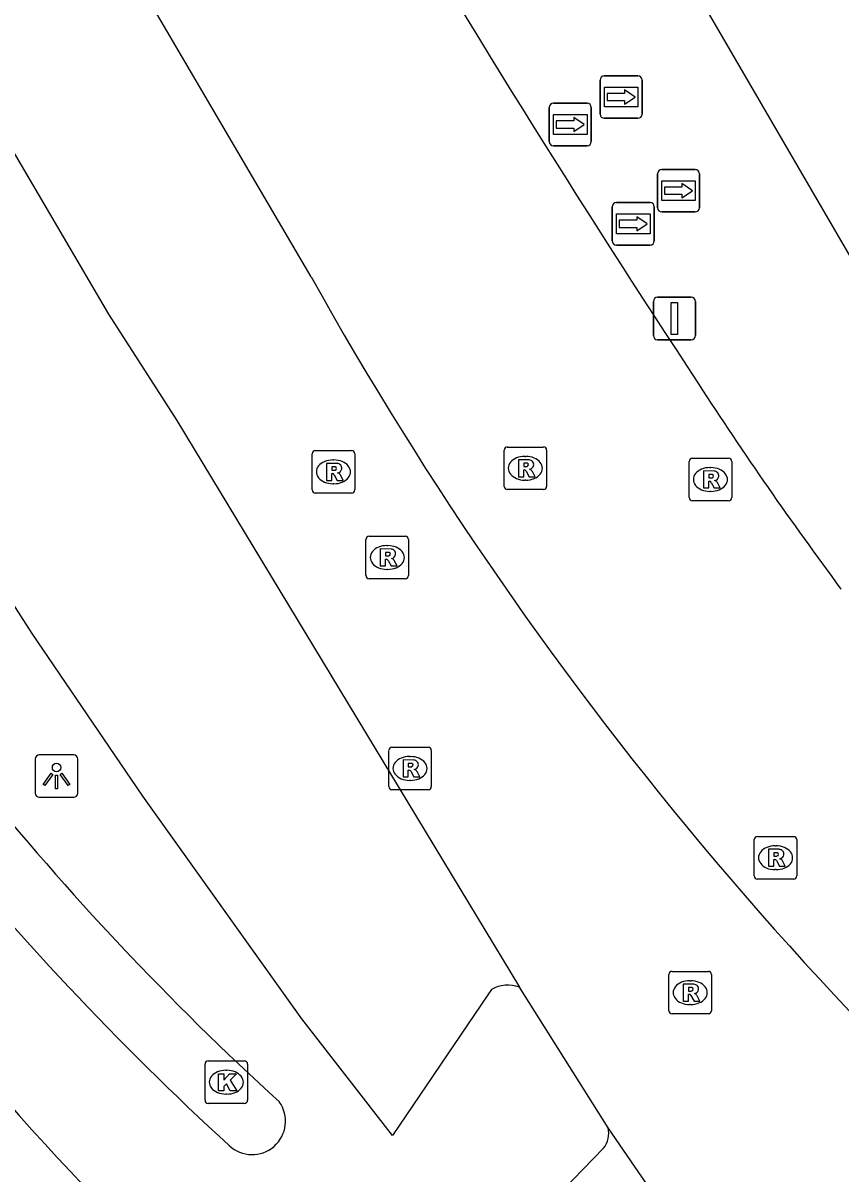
# Model space of a CAD drawing. Extents: x 155018 to 156648, y 383980 to 385733.
# Drawn here: x 155969.59 to 155988.81, y 384815.65 to 384842.71 of the extents above; entities that cross this region are included whole.
import ezdxf

# ---------------------------------------------------------------- set-up
doc = ezdxf.new("R2010")
doc.units = 0
for name, color, linetype in [('IMGEO_Greppel_droge_sloot', 7, 'Continuous'), ('IMGEO_Kolk', 7, 'Continuous'), ('IMGEO_Lichtpunt', 7, 'Continuous'), ('IMGEO_Parkeervlak_gesloten', 7, 'Continuous'), ('IMGEO_Parkeervlak_open', 7, 'Continuous'), ('IMGEO_Rijbaan_lokaal_gesloten', 7, 'Continuous'), ('IMGEO_Rijbaan_regionaal_gesloten', 7, 'Continuous'), ('IMGEO_Rioolput', 7, 'Continuous'), ('IMGEO_Verkeersbordpaal', 7, 'Continuous'), ('IMGEO_Voetpad_gesloten', 7, 'Continuous'), ('IMGEO_Wegwijzer', 7, 'Continuous')]:
    doc.layers.add(name, color=color, linetype=linetype)

msp = doc.modelspace()

# ---------------------------------------------------------------- linework, layer by layer
at = {"layer": 'IMGEO_Greppel_droge_sloot'}
for centre, radius, start, end in [((156021.719, 384867.908), 68.43, 210.14466, 227.63843), ((156022.693, 384868.906), 71.379, 210.44243, 227.45682), ((155974.969, 384816.889), 0.786, 226.7513, 35.3726)]:
    msp.add_arc(centre, radius, start, end, dxfattribs=at)
at = {"layer": 'IMGEO_Kolk'}
for p, q in [((155973.938, 384818.306), (155974.79, 384818.306)), ((155973.863, 384817.38), (155973.863, 384818.232)), ((155974.351, 384818.086), (155974.376, 384818.086)), ((155974.864, 384818.232), (155974.864, 384817.38)), ((155974.374, 384817.526), (155974.349, 384817.526)), ((155974.79, 384817.306), (155973.938, 384817.306))]:
    msp.add_line(p, q, dxfattribs=at)
for points in [[(155973.938, 384818.306), (155974.79, 384818.306)], [(155973.863, 384817.38), (155973.863, 384818.232)], [(155974.864, 384818.232), (155974.864, 384817.38)], [(155974.184, 384818.006), (155974.307, 384818.006), (155974.307, 384817.855), (155974.437, 384818.006), (155974.601, 384818.006), (155974.455, 384817.855), (155974.608, 384817.606), (155974.456, 384817.606), (155974.371, 384817.77), (155974.307, 384817.703), (155974.307, 384817.606), (155974.184, 384817.606), (155974.184, 384818.006)], [(155974.79, 384817.306), (155973.938, 384817.306)]]:
    msp.add_lwpolyline(points, dxfattribs=at)
for centre, start, end in [((155973.94, 384818.23), 91.552, 178.448), ((155973.94, 384818.23), 91.552, 178.448), ((155974.788, 384818.23), 1.552, 88.448), ((155974.788, 384818.23), 1.552, 88.448), ((155973.94, 384817.382), 181.552, 268.448), ((155973.94, 384817.382), 181.552, 268.448), ((155974.788, 384817.382), 271.552, 358.448), ((155974.788, 384817.382), 271.552, 358.448)]:
    msp.add_arc(centre, 0.0765, start, end, dxfattribs=at)
for centre, major_axis, ratio, start_param, end_param in [((155974.35, 384817.806), (-0.387, 0.002), 0.722429, 4.712389, 7.853982), ((155974.375, 384817.806), (-0.39, 0.002), 0.717154, 1.570796, 4.712389)]:
    msp.add_ellipse(centre, major_axis=major_axis, ratio=ratio, start_param=start_param, end_param=end_param, dxfattribs=at)
at = {"layer": 'IMGEO_Lichtpunt'}
for p, q in [((155969.875, 384825.408), (155969.875, 384824.601)), ((155969.875, 384825.408), (155969.875, 384824.601)), ((155970.777, 384825.503), (155969.969, 384825.503)), ((155970.777, 384825.503), (155969.969, 384825.503)), ((155970.871, 384824.601), (155970.871, 384825.408)), ((155970.871, 384824.601), (155970.871, 384825.408)), ((155969.969, 384824.507), (155970.777, 384824.507)), ((155969.969, 384824.507), (155970.777, 384824.507))]:
    msp.add_line(p, q, dxfattribs=at)
for points in [[(155970.249, 384825.072), (155970.288, 384825.044), (155970.1, 384824.782), (155970.062, 384824.809), (155970.249, 384825.072)], [(155970.461, 384825.044), (155970.499, 384825.071), (155970.686, 384824.809), (155970.647, 384824.781), (155970.461, 384825.044)], [(155970.351, 384825.024), (155970.398, 384825.024), (155970.398, 384824.702), (155970.351, 384824.702), (155970.351, 384825.024)]]:
    msp.add_lwpolyline(points, dxfattribs=at)
msp.add_circle((155970.374, 384825.206), 0.0994, dxfattribs=at)
for centre, start, end in [((155969.969, 384825.408), 90, 180), ((155969.969, 384825.408), 90, 180), ((155970.777, 384825.408), 0, 90), ((155970.777, 384825.408), 0, 90), ((155969.969, 384824.601), 180, 270), ((155969.969, 384824.601), 180, 270), ((155970.777, 384824.601), 270, 0), ((155970.777, 384824.601), 270, 360)]:
    msp.add_arc(centre, 0.0946, start, end, dxfattribs=at)
at = {"layer": 'IMGEO_Parkeervlak_gesloten'}
for points in [[(155980.596, 384819.986), (155980.512, 384819.861), (155978.271, 384816.549), (155976.142, 384819.299), (155972.403, 384824.534), (155969.799, 384828.356), (155966.849, 384832.951), (155959.025, 384846.299), (155951.25, 384859.629), (155943.439, 384873.02), (155935.893, 384886.014)], [(155972.926, 384869.806), (155975.747, 384869.518), (155976.27, 384868.741), (155972.149, 384866.236), (155991.052, 384833.741), (155995.302, 384836.121), (155997.001, 384833.299)]]:
    msp.add_lwpolyline(points, dxfattribs=at)
msp.add_arc((155980.985, 384819.3), 0.789, 70.1612, 119.5825, dxfattribs=at)
at = {"layer": 'IMGEO_Parkeervlak_open'}
for centre, radius, start, end in [((156250.407, 385008.319), 317.023, 210.53237, 213.30751), ((156064.716, 384885.646), 94.473, 212.9716, 216.53826)]:
    msp.add_arc(centre, radius, start, end, dxfattribs=at)
at = {"layer": 'IMGEO_Rijbaan_lokaal_gesloten'}
for points in [[(155912.529, 384944.815), (155918.109, 384932.502), (155925.205, 384917.685), (155925.651, 384916.782), (155926.098, 384915.88), (155926.547, 384914.979), (155928.826, 384910.5), (155931.147, 384906.043), (155933.51, 384901.609), (155935.89, 384897.326), (155938.292, 384893.055), (155940.718, 384888.798), (155948.253, 384875.822), (155956.062, 384862.435), (155963.834, 384849.111), (155971.597, 384835.865), (155973.203, 384833.364), (155981.253, 384820.042)], [(155976.357, 384836.745), (155965.559, 384855.153), (155963.825, 384857.831)], [(155983.336, 384816.735), (155981.253, 384820.042)], [(155984.592, 384814.908), (155983.336, 384816.735)]]:
    msp.add_lwpolyline(points, dxfattribs=at)
msp.add_arc((156051.951, 384878.865), 86.536, 209.1263, 231.3242, dxfattribs=at)
at = {"layer": 'IMGEO_Rijbaan_regionaal_gesloten'}
msp.add_arc((156022.267, 384864.099), 70.717, 212.33554, 223.9085, dxfattribs=at)
at = {"layer": 'IMGEO_Rioolput'}
for p, q in [((155976.456, 384832.659), (155977.308, 384832.659)), ((155980.892, 384831.817), (155980.892, 384832.669)), ((155980.967, 384832.743), (155981.819, 384832.743)), ((155981.893, 384832.669), (155981.893, 384831.817)), ((155976.381, 384831.733), (155976.381, 384832.585)), ((155976.869, 384832.439), (155976.894, 384832.439)), ((155977.382, 384832.585), (155977.382, 384831.733)), ((155981.38, 384832.523), (155981.405, 384832.523)), ((155985.242, 384831.553), (155985.242, 384832.405)), ((155985.317, 384832.479), (155986.169, 384832.479)), ((155986.243, 384832.405), (155986.243, 384831.553)), ((155985.73, 384832.259), (155985.755, 384832.259)), ((155976.892, 384831.879), (155976.867, 384831.879)), ((155981.403, 384831.963), (155981.378, 384831.963)), ((155977.308, 384831.659), (155976.456, 384831.659)), ((155981.819, 384831.743), (155980.967, 384831.743)), ((155985.753, 384831.699), (155985.728, 384831.699)), ((155986.169, 384831.479), (155985.317, 384831.479)), ((155977.647, 384829.719), (155977.647, 384830.571)), ((155977.722, 384830.645), (155978.574, 384830.645)), ((155978.648, 384830.571), (155978.648, 384829.719)), ((155978.135, 384830.425), (155978.16, 384830.425)), ((155978.158, 384829.865), (155978.133, 384829.865)), ((155978.574, 384829.645), (155977.722, 384829.645)), ((155978.181, 384824.758), (155978.181, 384825.61)), ((155978.256, 384825.684), (155979.108, 384825.684)), ((155979.182, 384825.61), (155979.182, 384824.758)), ((155978.669, 384825.464), (155978.694, 384825.464)), ((155978.692, 384824.904), (155978.667, 384824.904)), ((155979.108, 384824.684), (155978.256, 384824.684)), ((155986.773, 384822.658), (155986.773, 384823.51)), ((155986.848, 384823.584), (155987.7, 384823.584)), ((155987.774, 384823.51), (155987.774, 384822.658)), ((155987.261, 384823.364), (155987.286, 384823.364)), ((155987.284, 384822.804), (155987.259, 384822.804)), ((155987.7, 384822.584), (155986.848, 384822.584)), ((155984.767, 384819.486), (155984.767, 384820.338)), ((155984.842, 384820.412), (155985.694, 384820.412)), ((155985.255, 384820.192), (155985.28, 384820.192)), ((155985.768, 384820.338), (155985.768, 384819.486)), ((155985.694, 384819.412), (155984.842, 384819.412)), ((155985.278, 384819.632), (155985.253, 384819.632))]:
    msp.add_line(p, q, dxfattribs=at)
for points in [[(155976.456, 384832.659), (155977.308, 384832.659)], [(155980.892, 384831.817), (155980.892, 384832.669)], [(155980.967, 384832.743), (155981.819, 384832.743)], [(155981.893, 384832.669), (155981.893, 384831.817)], [(155976.381, 384831.733), (155976.381, 384832.585)], [(155977.382, 384832.585), (155977.382, 384831.733)], [(155981.481, 384832.441), (155981.229, 384832.443), (155981.229, 384832.043)], [(155985.242, 384831.553), (155985.242, 384832.405)], [(155985.317, 384832.479), (155986.169, 384832.479)], [(155986.243, 384832.405), (155986.243, 384831.553)], [(155976.97, 384832.357), (155976.718, 384832.359), (155976.718, 384831.959)], [(155976.718, 384831.959), (155976.842, 384831.959), (155976.842, 384832.121), (155976.853, 384832.121)], [(155976.896, 384832.278), (155976.842, 384832.278), (155976.842, 384832.197)], [(155976.842, 384832.197), (155976.894, 384832.197)], [(155981.229, 384832.043), (155981.353, 384832.043), (155981.353, 384832.205), (155981.364, 384832.205)], [(155981.407, 384832.362), (155981.353, 384832.362), (155981.353, 384832.281)], [(155981.353, 384832.281), (155981.405, 384832.281)], [(155981.411, 384832.176), (155981.482, 384832.043), (155981.622, 384832.043), (155981.557, 384832.169)], [(155985.831, 384832.177), (155985.579, 384832.179), (155985.579, 384831.779)], [(155976.9, 384832.092), (155976.971, 384831.959), (155977.111, 384831.959), (155977.046, 384832.085)], [(155985.579, 384831.779), (155985.703, 384831.779), (155985.703, 384831.941), (155985.714, 384831.941)], [(155985.757, 384832.098), (155985.703, 384832.098), (155985.703, 384832.017)], [(155985.703, 384832.017), (155985.755, 384832.017)], [(155985.761, 384831.912), (155985.832, 384831.779), (155985.972, 384831.779), (155985.907, 384831.905)], [(155977.308, 384831.659), (155976.456, 384831.659)], [(155981.819, 384831.743), (155980.967, 384831.743)], [(155986.169, 384831.479), (155985.317, 384831.479)], [(155977.647, 384829.719), (155977.647, 384830.571)], [(155977.722, 384830.645), (155978.574, 384830.645)], [(155978.648, 384830.571), (155978.648, 384829.719)], [(155978.236, 384830.343), (155977.984, 384830.345), (155977.984, 384829.945)], [(155978.162, 384830.264), (155978.108, 384830.264), (155978.108, 384830.183)], [(155977.984, 384829.945), (155978.108, 384829.945), (155978.108, 384830.107), (155978.119, 384830.107)], [(155978.108, 384830.183), (155978.16, 384830.183)], [(155978.166, 384830.078), (155978.237, 384829.945), (155978.377, 384829.945), (155978.312, 384830.071)], [(155978.574, 384829.645), (155977.722, 384829.645)], [(155978.181, 384824.758), (155978.181, 384825.61)], [(155978.256, 384825.684), (155979.108, 384825.684)], [(155979.182, 384825.61), (155979.182, 384824.758)], [(155978.77, 384825.382), (155978.518, 384825.384), (155978.518, 384824.984)], [(155978.518, 384824.984), (155978.642, 384824.984), (155978.642, 384825.146), (155978.653, 384825.146)], [(155978.696, 384825.303), (155978.642, 384825.303), (155978.642, 384825.222)], [(155978.642, 384825.222), (155978.694, 384825.222)], [(155978.7, 384825.117), (155978.771, 384824.984), (155978.911, 384824.984), (155978.846, 384825.11)], [(155979.108, 384824.684), (155978.256, 384824.684)], [(155986.773, 384822.658), (155986.773, 384823.51)], [(155986.848, 384823.584), (155987.7, 384823.584)], [(155987.774, 384823.51), (155987.774, 384822.658)], [(155987.362, 384823.282), (155987.11, 384823.284), (155987.11, 384822.884)], [(155987.288, 384823.203), (155987.234, 384823.203), (155987.234, 384823.122)], [(155987.11, 384822.884), (155987.234, 384822.884), (155987.234, 384823.046), (155987.245, 384823.046)], [(155987.234, 384823.122), (155987.286, 384823.122)], [(155987.292, 384823.017), (155987.363, 384822.884), (155987.503, 384822.884), (155987.438, 384823.01)], [(155987.7, 384822.584), (155986.848, 384822.584)], [(155984.767, 384819.486), (155984.767, 384820.338)], [(155984.842, 384820.412), (155985.694, 384820.412)], [(155985.768, 384820.338), (155985.768, 384819.486)], [(155985.356, 384820.11), (155985.104, 384820.112), (155985.104, 384819.712)], [(155985.282, 384820.031), (155985.228, 384820.031), (155985.228, 384819.95)], [(155985.228, 384819.95), (155985.28, 384819.95)], [(155985.104, 384819.712), (155985.228, 384819.712), (155985.228, 384819.874), (155985.239, 384819.874)], [(155985.286, 384819.845), (155985.357, 384819.712), (155985.497, 384819.712), (155985.432, 384819.838)], [(155985.694, 384819.412), (155984.842, 384819.412)]]:
    msp.add_lwpolyline(points, dxfattribs=at)
for centre, radius, start, end in [((155976.458, 384832.583), 0.0765, 91.552, 178.448), ((155976.458, 384832.583), 0.0765, 91.552, 178.448), ((155977.306, 384832.583), 0.0765, 1.552, 88.448), ((155977.306, 384832.583), 0.0765, 1.552, 88.448), ((155980.969, 384832.667), 0.0765, 91.552, 178.448), ((155980.969, 384832.667), 0.0765, 91.552, 178.448), ((155981.817, 384832.667), 0.0765, 1.552, 88.448), ((155981.817, 384832.667), 0.0765, 1.552, 88.448), ((155981.48, 384832.331), 0.109, 350.3612, 89.416), ((155985.319, 384832.403), 0.0765, 91.552, 178.448), ((155985.319, 384832.403), 0.0765, 91.552, 178.448), ((155986.167, 384832.403), 0.0765, 1.552, 88.448), ((155986.167, 384832.403), 0.0765, 1.552, 88.448), ((155976.852, 384832.068), 0.0533, 26.0293, 88.6989), ((155976.878, 384832.386), 0.19, 274.7715, 282.9687), ((155976.902, 384832.182), 0.0964, 77.0061, 93.1865), ((155976.916, 384832.239), 0.0378, 276.6634, 79.6772), ((155976.969, 384832.247), 0.109, 350.3612, 89.416), ((155976.967, 384832.247), 0.112, 277.5842, 350.9817), ((155976.951, 384832.032), 0.108, 29.5134, 73.7905), ((155981.363, 384832.152), 0.0533, 26.0293, 88.6989), ((155981.389, 384832.47), 0.19, 274.7715, 282.9687), ((155981.413, 384832.266), 0.0964, 77.0061, 93.1865), ((155981.427, 384832.323), 0.0378, 276.6634, 79.6772), ((155981.478, 384832.331), 0.112, 277.5842, 350.9817), ((155981.462, 384832.116), 0.108, 29.5134, 73.7905), ((155985.83, 384832.067), 0.109, 350.3612, 89.416), ((155985.713, 384831.888), 0.0533, 26.0293, 88.6989), ((155985.739, 384832.206), 0.19, 274.7715, 282.9687), ((155985.763, 384832.002), 0.0964, 77.0061, 93.1865), ((155985.777, 384832.059), 0.0378, 276.6634, 79.6772), ((155985.828, 384832.067), 0.112, 277.5842, 350.9817), ((155985.812, 384831.852), 0.108, 29.5134, 73.7905), ((155976.458, 384831.735), 0.0765, 181.552, 268.448), ((155976.458, 384831.735), 0.0765, 181.552, 268.448), ((155977.306, 384831.735), 0.0765, 271.552, 358.448), ((155977.306, 384831.735), 0.0765, 271.552, 358.448), ((155980.969, 384831.819), 0.0765, 181.552, 268.448), ((155980.969, 384831.819), 0.0765, 181.552, 268.448), ((155981.817, 384831.819), 0.0765, 271.552, 358.448), ((155981.817, 384831.819), 0.0765, 271.552, 358.448), ((155985.319, 384831.555), 0.0765, 181.552, 268.448), ((155985.319, 384831.555), 0.0765, 181.552, 268.448), ((155986.167, 384831.555), 0.0765, 271.552, 358.448), ((155986.167, 384831.555), 0.0765, 271.552, 358.448), ((155977.724, 384830.569), 0.0765, 91.552, 178.448), ((155977.724, 384830.569), 0.0765, 91.552, 178.448), ((155978.572, 384830.569), 0.0765, 1.552, 88.448), ((155978.572, 384830.569), 0.0765, 1.552, 88.448), ((155978.168, 384830.168), 0.0964, 77.0061, 93.1865), ((155978.182, 384830.225), 0.0378, 276.6634, 79.6772), ((155978.235, 384830.233), 0.109, 350.3612, 89.416), ((155978.233, 384830.233), 0.112, 277.5842, 350.9817), ((155978.118, 384830.054), 0.0533, 26.0293, 88.6989), ((155978.144, 384830.372), 0.19, 274.7715, 282.9687), ((155978.217, 384830.018), 0.108, 29.5134, 73.7905), ((155977.724, 384829.721), 0.0765, 181.552, 268.448), ((155977.724, 384829.721), 0.0765, 181.552, 268.448), ((155978.572, 384829.721), 0.0765, 271.552, 358.448), ((155978.572, 384829.721), 0.0765, 271.552, 358.448), ((155978.258, 384825.608), 0.0765, 91.552, 178.448), ((155978.258, 384825.608), 0.0765, 91.552, 178.448), ((155979.106, 384825.608), 0.0765, 1.552, 88.448), ((155979.106, 384825.608), 0.0765, 1.552, 88.448), ((155978.769, 384825.272), 0.109, 350.3612, 89.416), ((155978.652, 384825.093), 0.0533, 26.0293, 88.6989), ((155978.678, 384825.411), 0.19, 274.7715, 282.9687), ((155978.702, 384825.207), 0.0964, 77.0061, 93.1865), ((155978.716, 384825.264), 0.0378, 276.6634, 79.6772), ((155978.767, 384825.272), 0.112, 277.5842, 350.9817), ((155978.751, 384825.057), 0.108, 29.5134, 73.7905), ((155978.258, 384824.76), 0.0765, 181.552, 268.448), ((155978.258, 384824.76), 0.0765, 181.552, 268.448), ((155979.106, 384824.76), 0.0765, 271.552, 358.448), ((155979.106, 384824.76), 0.0765, 271.552, 358.448), ((155986.85, 384823.508), 0.0765, 91.552, 178.448), ((155986.85, 384823.508), 0.0765, 91.552, 178.448), ((155987.698, 384823.508), 0.0765, 1.552, 88.448), ((155987.698, 384823.508), 0.0765, 1.552, 88.448), ((155987.294, 384823.107), 0.0964, 77.0061, 93.1865), ((155987.308, 384823.164), 0.0378, 276.6634, 79.6772), ((155987.361, 384823.172), 0.109, 350.3612, 89.416), ((155987.244, 384822.993), 0.0533, 26.0293, 88.6989), ((155987.27, 384823.311), 0.19, 274.7715, 282.9687), ((155987.359, 384823.172), 0.112, 277.5842, 350.9817), ((155987.343, 384822.957), 0.108, 29.5134, 73.7905), ((155986.85, 384822.66), 0.0765, 181.552, 268.448), ((155986.85, 384822.66), 0.0765, 181.552, 268.448), ((155987.698, 384822.66), 0.0765, 271.552, 358.448), ((155987.698, 384822.66), 0.0765, 271.552, 358.448), ((155984.844, 384820.336), 0.0765, 91.552, 178.448), ((155984.844, 384820.336), 0.0765, 91.552, 178.448), ((155985.692, 384820.336), 0.0765, 1.552, 88.448), ((155985.692, 384820.336), 0.0765, 1.552, 88.448), ((155985.264, 384820.139), 0.19, 274.7715, 282.9687), ((155985.288, 384819.935), 0.0964, 77.0061, 93.1865), ((155985.302, 384819.992), 0.0378, 276.6634, 79.6772), ((155985.355, 384820), 0.109, 350.3612, 89.416), ((155985.353, 384820), 0.112, 277.5842, 350.9817), ((155985.238, 384819.821), 0.0533, 26.0293, 88.6989), ((155985.337, 384819.785), 0.108, 29.5134, 73.7905), ((155984.844, 384819.488), 0.0765, 181.552, 268.448), ((155984.844, 384819.488), 0.0765, 181.552, 268.448), ((155985.692, 384819.488), 0.0765, 271.552, 358.448), ((155985.692, 384819.488), 0.0765, 271.552, 358.448)]:
    msp.add_arc(centre, radius, start, end, dxfattribs=at)
for centre, major_axis, ratio, start_param, end_param in [((155976.868, 384832.159), (-0.387, 0.002), 0.722429, 4.712389, 7.853982), ((155976.893, 384832.159), (-0.39, 0.002), 0.717154, 1.570796, 4.712389), ((155981.379, 384832.243), (-0.387, 0.002), 0.722429, 4.712389, 7.853982), ((155981.404, 384832.243), (-0.39, 0.002), 0.717154, 1.570796, 4.712389), ((155985.729, 384831.979), (-0.387, 0.002), 0.722429, 4.712389, 7.853982), ((155985.754, 384831.979), (-0.39, 0.002), 0.717154, 1.570796, 4.712389), ((155978.134, 384830.145), (-0.387, 0.002), 0.722429, 4.712389, 7.853982), ((155978.159, 384830.145), (-0.39, 0.002), 0.717154, 1.570796, 4.712389), ((155978.668, 384825.184), (-0.387, 0.002), 0.722429, 4.712389, 7.853982), ((155978.693, 384825.184), (-0.39, 0.002), 0.717154, 1.570796, 4.712389), ((155987.26, 384823.084), (-0.387, 0.002), 0.722429, 4.712389, 7.853982), ((155987.285, 384823.084), (-0.39, 0.002), 0.717154, 1.570796, 4.712389), ((155985.254, 384819.912), (-0.387, 0.002), 0.722429, 4.712389, 7.853982), ((155985.279, 384819.912), (-0.39, 0.002), 0.717154, 1.570796, 4.712389)]:
    msp.add_ellipse(centre, major_axis=major_axis, ratio=ratio, start_param=start_param, end_param=end_param, dxfattribs=at)
at = {"layer": 'IMGEO_Verkeersbordpaal'}
for p, q in [((155984.401, 384835.363), (155984.401, 384836.163)), ((155984.401, 384836.163), (155984.401, 384835.363)), ((155984.501, 384836.263), (155985.291, 384836.263)), ((155985.291, 384836.263), (155984.501, 384836.263)), ((155985.391, 384836.163), (155985.391, 384835.363)), ((155985.391, 384835.363), (155985.391, 384836.163)), ((155985.291, 384835.263), (155984.501, 384835.263)), ((155984.501, 384835.263), (155985.291, 384835.263))]:
    msp.add_line(p, q, dxfattribs=at)
msp.add_lwpolyline([(155984.821, 384836.138), (155984.971, 384836.138), (155984.971, 384835.388), (155984.821, 384835.388), (155984.821, 384836.138)], dxfattribs=at)
for centre, start, end in [((155984.501, 384836.163), 90, 180), ((155984.501, 384836.163), 90, 180), ((155985.291, 384836.163), 0, 90), ((155985.291, 384836.163), 360, 90), ((155984.501, 384835.363), 180, 270), ((155984.501, 384835.363), 180, 270), ((155985.291, 384835.363), 270, 0), ((155985.291, 384835.363), 270, 0)]:
    msp.add_arc(centre, 0.1, start, end, dxfattribs=at)
at = {"layer": 'IMGEO_Voetpad_gesloten'}
msp.add_lwpolyline([(155977.328, 384810.162), (155980.601, 384813.541), (155983.227, 384816.253)], dxfattribs=at)
msp.add_arc((155982.802, 384816.602), 0.55, 320.5868, 13.928, dxfattribs=at)
at = {"layer": 'IMGEO_Wegwijzer'}
for p, q in [((155983.149, 384840.572), (155983.149, 384841.372)), ((155983.149, 384841.372), (155983.149, 384840.572)), ((155983.249, 384841.472), (155984.039, 384841.472)), ((155984.039, 384841.472), (155983.249, 384841.472)), ((155984.139, 384841.372), (155984.139, 384840.572)), ((155984.139, 384840.572), (155984.139, 384841.372)), ((155982.053, 384840.827), (155982.843, 384840.827)), ((155982.843, 384840.827), (155982.053, 384840.827)), ((155981.953, 384839.927), (155981.953, 384840.727)), ((155981.953, 384840.727), (155981.953, 384839.927)), ((155982.943, 384840.727), (155982.943, 384839.927)), ((155982.943, 384839.927), (155982.943, 384840.727)), ((155984.039, 384840.472), (155983.249, 384840.472)), ((155983.249, 384840.472), (155984.039, 384840.472)), ((155982.843, 384839.827), (155982.053, 384839.827)), ((155982.053, 384839.827), (155982.843, 384839.827)), ((155984.497, 384838.37), (155984.497, 384839.17)), ((155984.497, 384839.17), (155984.497, 384838.37)), ((155984.597, 384839.27), (155985.387, 384839.27)), ((155985.387, 384839.27), (155984.597, 384839.27)), ((155985.487, 384839.17), (155985.487, 384838.37)), ((155985.487, 384838.37), (155985.487, 384839.17)), ((155983.434, 384837.591), (155983.434, 384838.391)), ((155983.434, 384838.391), (155983.434, 384837.591)), ((155983.534, 384838.491), (155984.324, 384838.491)), ((155984.324, 384838.491), (155983.534, 384838.491)), ((155984.424, 384838.391), (155984.424, 384837.591)), ((155984.424, 384837.591), (155984.424, 384838.391)), ((155985.387, 384838.27), (155984.597, 384838.27)), ((155984.597, 384838.27), (155985.387, 384838.27)), ((155984.324, 384837.491), (155983.534, 384837.491)), ((155983.534, 384837.491), (155984.324, 384837.491))]:
    msp.add_line(p, q, dxfattribs=at)
for points in [[(155983.25, 384841.204), (155984.038, 384841.204), (155984.038, 384840.74), (155983.25, 384840.74), (155983.25, 384841.204)], [(155983.315, 384841.056), (155983.315, 384840.972), (155983.315, 384840.888), (155983.726, 384840.888), (155983.726, 384840.805), (155983.973, 384840.972), (155983.726, 384841.139), (155983.726, 384841.056), (155983.315, 384841.056)], [(155982.054, 384840.559), (155982.842, 384840.559), (155982.842, 384840.095), (155982.054, 384840.095), (155982.054, 384840.559)], [(155982.119, 384840.411), (155982.119, 384840.327), (155982.119, 384840.243), (155982.53, 384840.243), (155982.53, 384840.16), (155982.777, 384840.327), (155982.53, 384840.494), (155982.53, 384840.411), (155982.119, 384840.411)], [(155984.598, 384839.002), (155985.386, 384839.002), (155985.386, 384838.538), (155984.598, 384838.538), (155984.598, 384839.002)], [(155984.663, 384838.854), (155984.663, 384838.77), (155984.663, 384838.686), (155985.074, 384838.686), (155985.074, 384838.603), (155985.321, 384838.77), (155985.074, 384838.937), (155985.074, 384838.854), (155984.663, 384838.854)], [(155983.535, 384838.223), (155984.323, 384838.223), (155984.323, 384837.759), (155983.535, 384837.759), (155983.535, 384838.223)], [(155983.6, 384838.075), (155983.6, 384837.991), (155983.6, 384837.907), (155984.011, 384837.907), (155984.011, 384837.824), (155984.258, 384837.991), (155984.011, 384838.158), (155984.011, 384838.075), (155983.6, 384838.075)]]:
    msp.add_lwpolyline(points, dxfattribs=at)
for centre, start, end in [((155983.249, 384841.372), 90, 180), ((155983.249, 384841.372), 90, 180), ((155984.039, 384841.372), 0, 90), ((155984.039, 384841.372), 360, 90), ((155982.053, 384840.727), 90, 180), ((155982.053, 384840.727), 90, 180), ((155982.843, 384840.727), 0, 90), ((155982.843, 384840.727), 360, 90), ((155983.249, 384840.572), 180, 270), ((155983.249, 384840.572), 180, 270), ((155984.039, 384840.572), 270, 0), ((155984.039, 384840.572), 270, 0), ((155982.053, 384839.927), 180, 270), ((155982.053, 384839.927), 180, 270), ((155982.843, 384839.927), 270, 0), ((155982.843, 384839.927), 270, 0), ((155984.597, 384839.17), 90, 180), ((155984.597, 384839.17), 90, 180), ((155985.387, 384839.17), 0, 90), ((155985.387, 384839.17), 360, 90), ((155983.534, 384838.391), 90, 180), ((155983.534, 384838.391), 90, 180), ((155984.324, 384838.391), 0, 90), ((155984.324, 384838.391), 360, 90), ((155984.597, 384838.37), 180, 270), ((155984.597, 384838.37), 180, 270), ((155985.387, 384838.37), 270, 0), ((155985.387, 384838.37), 270, 0), ((155983.534, 384837.591), 180, 270), ((155983.534, 384837.591), 180, 270), ((155984.324, 384837.591), 270, 0), ((155984.324, 384837.591), 270, 0)]:
    msp.add_arc(centre, 0.1, start, end, dxfattribs=at)

doc.saveas('drawing.dxf')
